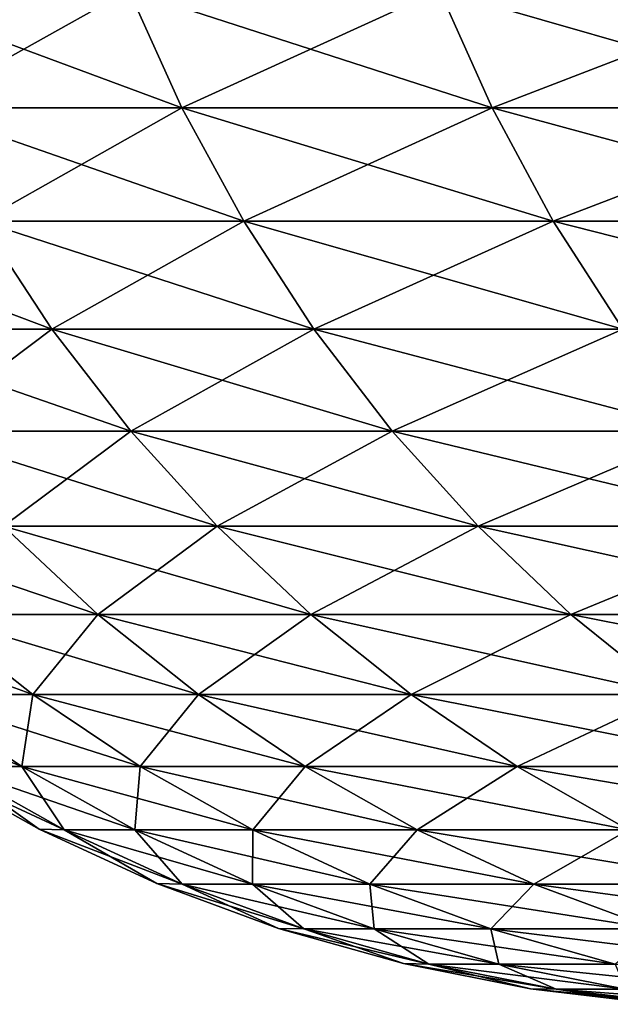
# Model space of a CAD drawing. Header units: millimetres. Extents: x -161 to 161, y -94 to 1149.
# Tile 954 of 1056: x -19.466 to -19.108, y 639.003 to 639.599. Entities that reach past the tile are written whole.
import ezdxf

# ---------------------------------------------------------------- set-up
doc = ezdxf.new("R2010")
doc.units = ezdxf.units.MM
doc.header["$LTSCALE"] = 81.481481
doc.layers.add('19', color=7, linetype='CONTINUOUS')
doc.layers.add('20', color=7, linetype='CONTINUOUS')

msp = doc.modelspace()

# ---------------------------------------------------------------- linework, layer by layer
at = {"layer": '19', "color": 7, "linetype": 'CONTINUOUS', "true_color": 0xaaaaaa}
for points in [[(-19.55932, 639.61703, -3.79331), (-19.39967, 639.61703, -4.5397), (-19.52699, 639.54566, -3.78704), (-19.55932, 639.61703, -3.79331)], [(-19.52699, 639.54566, -3.78704), (-19.39967, 639.61703, -4.5397), (-19.36761, 639.54566, -4.53219), (-19.52699, 639.54566, -3.78704)], [(-19.39967, 639.61703, -4.5397), (-19.21155, 639.61703, -5.27943), (-19.36761, 639.54566, -4.53219), (-19.39967, 639.61703, -4.5397)], [(-19.36761, 639.54566, -4.53219), (-19.21155, 639.61703, -5.27943), (-19.1798, 639.54566, -5.2707), (-19.36761, 639.54566, -4.53219)], [(-19.21155, 639.61703, -5.27943), (-18.99524, 639.61703, -6.01141), (-19.1798, 639.54566, -5.2707), (-19.21155, 639.61703, -5.27943)], [(-19.1798, 639.54566, -5.2707), (-18.99524, 639.61703, -6.01141), (-18.96384, 639.54566, -6.00147), (-19.1798, 639.54566, -5.2707)], [(-19.52699, 639.54566, -3.78704), (-19.36761, 639.54566, -4.53219), (-19.48926, 639.4771, -3.77972), (-19.52699, 639.54566, -3.78704)], [(-19.48926, 639.4771, -3.77972), (-19.36761, 639.54566, -4.53219), (-19.33018, 639.4771, -4.52344), (-19.48926, 639.4771, -3.77972)], [(-19.36761, 639.54566, -4.53219), (-19.1798, 639.54566, -5.2707), (-19.33018, 639.4771, -4.52344), (-19.36761, 639.54566, -4.53219)], [(-19.33018, 639.4771, -4.52344), (-19.1798, 639.54566, -5.2707), (-19.14274, 639.4771, -5.26052), (-19.33018, 639.4771, -4.52344)], [(-19.1798, 639.54566, -5.2707), (-18.96384, 639.54566, -6.00147), (-19.14274, 639.4771, -5.26052), (-19.1798, 639.54566, -5.2707)], [(-19.14274, 639.4771, -5.26052), (-18.96384, 639.54566, -6.00147), (-18.9272, 639.4771, -5.98988), (-19.14274, 639.4771, -5.26052)], [(-19.57654, 639.41177, -3.02378), (-19.48926, 639.4771, -3.77972), (-19.44636, 639.41177, -3.7714), (-19.57654, 639.41177, -3.02378)], [(-19.48926, 639.4771, -3.77972), (-19.33018, 639.4771, -4.52344), (-19.44636, 639.41177, -3.7714), (-19.48926, 639.4771, -3.77972)], [(-19.44636, 639.41177, -3.7714), (-19.33018, 639.4771, -4.52344), (-19.28763, 639.41177, -4.51348), (-19.44636, 639.41177, -3.7714)], [(-19.33018, 639.4771, -4.52344), (-19.14274, 639.4771, -5.26052), (-19.28763, 639.41177, -4.51348), (-19.33018, 639.4771, -4.52344)], [(-19.28763, 639.41177, -4.51348), (-19.14274, 639.4771, -5.26052), (-19.1006, 639.41177, -5.24894), (-19.28763, 639.41177, -4.51348)], [(-19.14274, 639.4771, -5.26052), (-18.9272, 639.4771, -5.98988), (-19.1006, 639.41177, -5.24894), (-19.14274, 639.4771, -5.26052)], [(-19.57654, 639.41177, -3.02378), (-19.44636, 639.41177, -3.7714), (-19.52842, 639.35007, -3.01635), (-19.57654, 639.41177, -3.02378)], [(-19.52842, 639.35007, -3.01635), (-19.44636, 639.41177, -3.7714), (-19.39855, 639.35007, -3.76213), (-19.52842, 639.35007, -3.01635)], [(-19.44636, 639.41177, -3.7714), (-19.28763, 639.41177, -4.51348), (-19.39855, 639.35007, -3.76213), (-19.44636, 639.41177, -3.7714)], [(-19.39855, 639.35007, -3.76213), (-19.28763, 639.41177, -4.51348), (-19.24022, 639.35007, -4.50238), (-19.39855, 639.35007, -3.76213)], [(-19.28763, 639.41177, -4.51348), (-19.1006, 639.41177, -5.24894), (-19.24022, 639.35007, -4.50238), (-19.28763, 639.41177, -4.51348)], [(-19.24022, 639.35007, -4.50238), (-19.1006, 639.41177, -5.24894), (-19.05365, 639.35007, -5.23603), (-19.24022, 639.35007, -4.50238)], [(-19.52842, 639.35007, -3.01635), (-19.39855, 639.35007, -3.76213), (-19.47565, 639.29239, -3.0082), (-19.52842, 639.35007, -3.01635)], [(-19.47565, 639.29239, -3.0082), (-19.39855, 639.35007, -3.76213), (-19.34614, 639.29239, -3.75196), (-19.47565, 639.29239, -3.0082)], [(-19.39855, 639.35007, -3.76213), (-19.24022, 639.35007, -4.50238), (-19.34614, 639.29239, -3.75196), (-19.39855, 639.35007, -3.76213)], [(-19.34614, 639.29239, -3.75196), (-19.24022, 639.35007, -4.50238), (-19.18823, 639.29239, -4.49022), (-19.34614, 639.29239, -3.75196)], [(-19.24022, 639.35007, -4.50238), (-19.05365, 639.35007, -5.23603), (-19.18823, 639.29239, -4.49022), (-19.24022, 639.35007, -4.50238)], [(-19.18823, 639.29239, -4.49022), (-19.05365, 639.35007, -5.23603), (-19.00216, 639.29239, -5.22189), (-19.18823, 639.29239, -4.49022)], [(-19.51921, 639.23908, -2.2534), (-19.47565, 639.29239, -3.0082), (-19.41857, 639.23908, -2.99938), (-19.51921, 639.23908, -2.2534)], [(-19.47565, 639.29239, -3.0082), (-19.34614, 639.29239, -3.75196), (-19.41857, 639.23908, -2.99938), (-19.47565, 639.29239, -3.0082)], [(-19.41857, 639.23908, -2.99938), (-19.34614, 639.29239, -3.75196), (-19.28944, 639.23908, -3.74097), (-19.41857, 639.23908, -2.99938)], [(-19.34614, 639.29239, -3.75196), (-19.18823, 639.29239, -4.49022), (-19.28944, 639.23908, -3.74097), (-19.34614, 639.29239, -3.75196)], [(-19.28944, 639.23908, -3.74097), (-19.18823, 639.29239, -4.49022), (-19.132, 639.23908, -4.47706), (-19.28944, 639.23908, -3.74097)], [(-19.18823, 639.29239, -4.49022), (-19.00216, 639.29239, -5.22189), (-19.132, 639.23908, -4.47706), (-19.18823, 639.29239, -4.49022)], [(-19.132, 639.23908, -4.47706), (-19.00216, 639.29239, -5.22189), (-18.94647, 639.23908, -5.20658), (-19.132, 639.23908, -4.47706)], [(-19.52961, 639.19047, -1.49938), (-19.51921, 639.23908, -2.2534), (-19.45785, 639.19047, -2.24631), (-19.52961, 639.19047, -1.49938)], [(-19.51921, 639.23908, -2.2534), (-19.41857, 639.23908, -2.99938), (-19.45785, 639.19047, -2.24631), (-19.51921, 639.23908, -2.2534)], [(-19.45785, 639.19047, -2.24631), (-19.41857, 639.23908, -2.99938), (-19.35753, 639.19047, -2.98995), (-19.45785, 639.19047, -2.24631)], [(-19.41857, 639.23908, -2.99938), (-19.28944, 639.23908, -3.74097), (-19.35753, 639.19047, -2.98995), (-19.41857, 639.23908, -2.99938)], [(-19.35753, 639.19047, -2.98995), (-19.28944, 639.23908, -3.74097), (-19.2288, 639.19047, -3.72921), (-19.35753, 639.19047, -2.98995)], [(-19.28944, 639.23908, -3.74097), (-19.132, 639.23908, -4.47706), (-19.2288, 639.19047, -3.72921), (-19.28944, 639.23908, -3.74097)], [(-19.2288, 639.19047, -3.72921), (-19.132, 639.23908, -4.47706), (-19.07186, 639.19047, -4.46299), (-19.2288, 639.19047, -3.72921)], [(-19.132, 639.23908, -4.47706), (-18.94647, 639.23908, -5.20658), (-19.07186, 639.19047, -4.46299), (-19.132, 639.23908, -4.47706)], [(-19.52961, 639.19047, -1.49938), (-19.45785, 639.19047, -2.24631), (-19.46441, 639.14687, -1.49437), (-19.52961, 639.19047, -1.49938)], [(-19.50737, 639.14687, -0.74773), (-19.52961, 639.19047, -1.49938), (-19.46441, 639.14687, -1.49437), (-19.50737, 639.14687, -0.74773)], [(-19.46441, 639.14687, -1.49437), (-19.45785, 639.19047, -2.24631), (-19.39289, 639.14687, -2.23881), (-19.46441, 639.14687, -1.49437)], [(-19.45785, 639.19047, -2.24631), (-19.35753, 639.19047, -2.98995), (-19.39289, 639.14687, -2.23881), (-19.45785, 639.19047, -2.24631)], [(-19.39289, 639.14687, -2.23881), (-19.35753, 639.19047, -2.98995), (-19.29291, 639.14687, -2.97997), (-19.39289, 639.14687, -2.23881)], [(-19.35753, 639.19047, -2.98995), (-19.2288, 639.19047, -3.72921), (-19.29291, 639.14687, -2.97997), (-19.35753, 639.19047, -2.98995)], [(-19.29291, 639.14687, -2.97997), (-19.2288, 639.19047, -3.72921), (-19.16461, 639.14687, -3.71676), (-19.29291, 639.14687, -2.97997)], [(-19.2288, 639.19047, -3.72921), (-19.07186, 639.19047, -4.46299), (-19.16461, 639.14687, -3.71676), (-19.2288, 639.19047, -3.72921)], [(-19.16461, 639.14687, -3.71676), (-19.07186, 639.19047, -4.46299), (-19.00818, 639.14687, -4.44809), (-19.16461, 639.14687, -3.71676)], [(-19.5225, 639.14736), (-19.50737, 639.14687, -0.74773), (-19.45399, 639.10899), (-19.5225, 639.14736)], [(-19.50737, 639.14687, -0.74773), (-19.46441, 639.14687, -1.49437), (-19.4388, 639.10853, -0.74511), (-19.50737, 639.14687, -0.74773)], [(-19.45399, 639.10899), (-19.50737, 639.14687, -0.74773), (-19.4388, 639.10853, -0.74511), (-19.45399, 639.10899)], [(-19.46441, 639.14687, -1.49437), (-19.39289, 639.14687, -2.23881), (-19.396, 639.10853, -1.48912), (-19.46441, 639.14687, -1.49437)], [(-19.4388, 639.10853, -0.74511), (-19.46441, 639.14687, -1.49437), (-19.396, 639.10853, -1.48912), (-19.4388, 639.10853, -0.74511)], [(-19.396, 639.10853, -1.48912), (-19.39289, 639.14687, -2.23881), (-19.32473, 639.10853, -2.23095), (-19.396, 639.10853, -1.48912)], [(-19.39289, 639.14687, -2.23881), (-19.29291, 639.14687, -2.97997), (-19.32473, 639.10853, -2.23095), (-19.39289, 639.14687, -2.23881)], [(-19.32473, 639.10853, -2.23095), (-19.29291, 639.14687, -2.97997), (-19.2251, 639.10853, -2.9695), (-19.32473, 639.10853, -2.23095)], [(-19.29291, 639.14687, -2.97997), (-19.16461, 639.14687, -3.71676), (-19.2251, 639.10853, -2.9695), (-19.29291, 639.14687, -2.97997)], [(-19.2251, 639.10853, -2.9695), (-19.16461, 639.14687, -3.71676), (-19.09725, 639.10853, -3.70369), (-19.2251, 639.10853, -2.9695)], [(-19.16461, 639.14687, -3.71676), (-19.00818, 639.14687, -4.44809), (-19.09725, 639.10853, -3.70369), (-19.16461, 639.14687, -3.71676)], [(-19.45399, 639.10899), (-19.4388, 639.10853, -0.74511), (-19.38268, 639.07612), (-19.45399, 639.10899)], [(-19.4388, 639.10853, -0.74511), (-19.396, 639.10853, -1.48912), (-19.36744, 639.0757, -0.74237), (-19.4388, 639.10853, -0.74511)], [(-19.38268, 639.07612), (-19.4388, 639.10853, -0.74511), (-19.36744, 639.0757, -0.74237), (-19.38268, 639.07612)], [(-19.396, 639.10853, -1.48912), (-19.32473, 639.10853, -2.23095), (-19.3248, 639.0757, -1.48365), (-19.396, 639.10853, -1.48912)], [(-19.36744, 639.0757, -0.74237), (-19.396, 639.10853, -1.48912), (-19.3248, 639.0757, -1.48365), (-19.36744, 639.0757, -0.74237)], [(-19.3248, 639.0757, -1.48365), (-19.32473, 639.10853, -2.23095), (-19.25379, 639.0757, -2.22276), (-19.3248, 639.0757, -1.48365)], [(-19.32473, 639.10853, -2.23095), (-19.2251, 639.10853, -2.9695), (-19.25379, 639.0757, -2.22276), (-19.32473, 639.10853, -2.23095)], [(-19.25379, 639.0757, -2.22276), (-19.2251, 639.10853, -2.9695), (-19.15452, 639.0757, -2.9586), (-19.25379, 639.0757, -2.22276)], [(-19.2251, 639.10853, -2.9695), (-19.09725, 639.10853, -3.70369), (-19.15452, 639.0757, -2.9586), (-19.2251, 639.10853, -2.9695)], [(-19.15452, 639.0757, -2.9586), (-19.09725, 639.10853, -3.70369), (-19.02714, 639.0757, -3.6901), (-19.15452, 639.0757, -2.9586)], [(-19.38268, 639.07612), (-19.36744, 639.0757, -0.74237), (-19.30902, 639.04894), (-19.38268, 639.07612)], [(-19.36744, 639.0757, -0.74237), (-19.3248, 639.0757, -1.48365), (-19.29373, 639.04858, -0.73955), (-19.36744, 639.0757, -0.74237)], [(-19.30902, 639.04894), (-19.36744, 639.0757, -0.74237), (-19.29373, 639.04858, -0.73955), (-19.30902, 639.04894)], [(-19.3248, 639.0757, -1.48365), (-19.25379, 639.0757, -2.22276), (-19.25124, 639.04858, -1.478), (-19.3248, 639.0757, -1.48365)], [(-19.29373, 639.04858, -0.73955), (-19.3248, 639.0757, -1.48365), (-19.25124, 639.04858, -1.478), (-19.29373, 639.04858, -0.73955)], [(-19.25379, 639.0757, -2.22276), (-19.15452, 639.0757, -2.9586), (-19.1805, 639.04858, -2.2143), (-19.25379, 639.0757, -2.22276)], [(-19.25124, 639.04858, -1.478), (-19.25379, 639.0757, -2.22276), (-19.1805, 639.04858, -2.2143), (-19.25124, 639.04858, -1.478)], [(-19.1805, 639.04858, -2.2143), (-19.15452, 639.0757, -2.9586), (-19.08161, 639.04858, -2.94734), (-19.1805, 639.04858, -2.2143)], [(-19.15452, 639.0757, -2.9586), (-19.02714, 639.0757, -3.6901), (-19.08161, 639.04858, -2.94734), (-19.15452, 639.0757, -2.9586)], [(-19.30902, 639.04894), (-19.29373, 639.04858, -0.73955), (-19.23345, 639.02763), (-19.30902, 639.04894)], [(-19.29373, 639.04858, -0.73955), (-19.25124, 639.04858, -1.478), (-19.21811, 639.02734, -0.73665), (-19.29373, 639.04858, -0.73955)], [(-19.23345, 639.02763), (-19.29373, 639.04858, -0.73955), (-19.21811, 639.02734, -0.73665), (-19.23345, 639.02763)], [(-19.25124, 639.04858, -1.478), (-19.1805, 639.04858, -2.2143), (-19.17579, 639.02734, -1.47221), (-19.25124, 639.04858, -1.478)], [(-19.21811, 639.02734, -0.73665), (-19.25124, 639.04858, -1.478), (-19.17579, 639.02734, -1.47221), (-19.21811, 639.02734, -0.73665)], [(-19.1805, 639.04858, -2.2143), (-19.08161, 639.04858, -2.94734), (-19.10533, 639.02734, -2.20562), (-19.1805, 639.04858, -2.2143)], [(-19.17579, 639.02734, -1.47221), (-19.1805, 639.04858, -2.2143), (-19.10533, 639.02734, -2.20562), (-19.17579, 639.02734, -1.47221)], [(-19.23345, 639.02763), (-19.21811, 639.02734, -0.73665), (-19.15643, 639.01231), (-19.23345, 639.02763)], [(-19.21811, 639.02734, -0.73665), (-19.17579, 639.02734, -1.47221), (-19.14106, 639.0121, -0.73369), (-19.21811, 639.02734, -0.73665)], [(-19.15643, 639.01231), (-19.21811, 639.02734, -0.73665), (-19.14106, 639.0121, -0.73369), (-19.15643, 639.01231)], [(-19.17579, 639.02734, -1.47221), (-19.10533, 639.02734, -2.20562), (-19.09891, 639.0121, -1.46631), (-19.17579, 639.02734, -1.47221)], [(-19.14106, 639.0121, -0.73369), (-19.17579, 639.02734, -1.47221), (-19.09891, 639.0121, -1.46631), (-19.14106, 639.0121, -0.73369)], [(-19.15643, 639.01231), (-19.14106, 639.0121, -0.73369), (-19.07846, 639.00308), (-19.15643, 639.01231)], [(-19.14106, 639.0121, -0.73369), (-19.09891, 639.0121, -1.46631), (-19.06305, 639.00297, -0.7307), (-19.14106, 639.0121, -0.73369)], [(-19.07846, 639.00308), (-19.14106, 639.0121, -0.73369), (-19.06305, 639.00297, -0.7307), (-19.07846, 639.00308)]]:
    msp.add_3dface(points, dxfattribs=at)
at = {"layer": '20', "color": 7, "linetype": 'CONTINUOUS', "true_color": 0xaaaaaa}
for points in [[(-19.39967, 639.61703, 4.5397), (-19.55932, 639.61703, 3.79331), (-19.36761, 639.54566, 4.53219), (-19.39967, 639.61703, 4.5397)], [(-19.36761, 639.54566, 4.53219), (-19.55932, 639.61703, 3.79331), (-19.52699, 639.54566, 3.78704), (-19.36761, 639.54566, 4.53219)], [(-19.21155, 639.61703, 5.27943), (-19.39967, 639.61703, 4.5397), (-19.1798, 639.54566, 5.2707), (-19.21155, 639.61703, 5.27943)], [(-19.1798, 639.54566, 5.2707), (-19.39967, 639.61703, 4.5397), (-19.36761, 639.54566, 4.53219), (-19.1798, 639.54566, 5.2707)], [(-18.99524, 639.61703, 6.01141), (-19.21155, 639.61703, 5.27943), (-18.96384, 639.54566, 6.00147), (-18.99524, 639.61703, 6.01141)], [(-18.96384, 639.54566, 6.00147), (-19.21155, 639.61703, 5.27943), (-19.1798, 639.54566, 5.2707), (-18.96384, 639.54566, 6.00147)], [(-19.36761, 639.54566, 4.53219), (-19.52699, 639.54566, 3.78704), (-19.33018, 639.4771, 4.52344), (-19.36761, 639.54566, 4.53219)], [(-19.33018, 639.4771, 4.52344), (-19.52699, 639.54566, 3.78704), (-19.48926, 639.4771, 3.77972), (-19.33018, 639.4771, 4.52344)], [(-19.1798, 639.54566, 5.2707), (-19.36761, 639.54566, 4.53219), (-19.14274, 639.4771, 5.26052), (-19.1798, 639.54566, 5.2707)], [(-19.14274, 639.4771, 5.26052), (-19.36761, 639.54566, 4.53219), (-19.33018, 639.4771, 4.52344), (-19.14274, 639.4771, 5.26052)], [(-18.96384, 639.54566, 6.00147), (-19.1798, 639.54566, 5.2707), (-18.9272, 639.4771, 5.98988), (-18.96384, 639.54566, 6.00147)], [(-18.9272, 639.4771, 5.98988), (-19.1798, 639.54566, 5.2707), (-19.14274, 639.4771, 5.26052), (-18.9272, 639.4771, 5.98988)], [(-19.48926, 639.4771, 3.77972), (-19.61973, 639.4771, 3.03045), (-19.44636, 639.41177, 3.7714), (-19.48926, 639.4771, 3.77972)], [(-19.44636, 639.41177, 3.7714), (-19.61973, 639.4771, 3.03045), (-19.57654, 639.41177, 3.02378), (-19.44636, 639.41177, 3.7714)], [(-19.33018, 639.4771, 4.52344), (-19.48926, 639.4771, 3.77972), (-19.28763, 639.41177, 4.51348), (-19.33018, 639.4771, 4.52344)], [(-19.28763, 639.41177, 4.51348), (-19.48926, 639.4771, 3.77972), (-19.44636, 639.41177, 3.7714), (-19.28763, 639.41177, 4.51348)], [(-19.14274, 639.4771, 5.26052), (-19.33018, 639.4771, 4.52344), (-19.1006, 639.41177, 5.24894), (-19.14274, 639.4771, 5.26052)], [(-19.1006, 639.41177, 5.24894), (-19.33018, 639.4771, 4.52344), (-19.28763, 639.41177, 4.51348), (-19.1006, 639.41177, 5.24894)], [(-18.9272, 639.4771, 5.98988), (-19.14274, 639.4771, 5.26052), (-18.88554, 639.41177, 5.97669), (-18.9272, 639.4771, 5.98988)], [(-18.88554, 639.41177, 5.97669), (-19.14274, 639.4771, 5.26052), (-19.1006, 639.41177, 5.24894), (-18.88554, 639.41177, 5.97669)], [(-19.44636, 639.41177, 3.7714), (-19.57654, 639.41177, 3.02378), (-19.39855, 639.35007, 3.76213), (-19.44636, 639.41177, 3.7714)], [(-19.39855, 639.35007, 3.76213), (-19.57654, 639.41177, 3.02378), (-19.52842, 639.35007, 3.01635), (-19.39855, 639.35007, 3.76213)], [(-19.28763, 639.41177, 4.51348), (-19.44636, 639.41177, 3.7714), (-19.24022, 639.35007, 4.50238), (-19.28763, 639.41177, 4.51348)], [(-19.24022, 639.35007, 4.50238), (-19.44636, 639.41177, 3.7714), (-19.39855, 639.35007, 3.76213), (-19.24022, 639.35007, 4.50238)], [(-19.1006, 639.41177, 5.24894), (-19.28763, 639.41177, 4.51348), (-19.05365, 639.35007, 5.23603), (-19.1006, 639.41177, 5.24894)], [(-19.05365, 639.35007, 5.23603), (-19.28763, 639.41177, 4.51348), (-19.24022, 639.35007, 4.50238), (-19.05365, 639.35007, 5.23603)], [(-19.39855, 639.35007, 3.76213), (-19.52842, 639.35007, 3.01635), (-19.34614, 639.29239, 3.75196), (-19.39855, 639.35007, 3.76213)], [(-19.34614, 639.29239, 3.75196), (-19.52842, 639.35007, 3.01635), (-19.47565, 639.29239, 3.0082), (-19.34614, 639.29239, 3.75196)], [(-19.24022, 639.35007, 4.50238), (-19.39855, 639.35007, 3.76213), (-19.18823, 639.29239, 4.49022), (-19.24022, 639.35007, 4.50238)], [(-19.18823, 639.29239, 4.49022), (-19.39855, 639.35007, 3.76213), (-19.34614, 639.29239, 3.75196), (-19.18823, 639.29239, 4.49022)], [(-19.05365, 639.35007, 5.23603), (-19.24022, 639.35007, 4.50238), (-19.00216, 639.29239, 5.22189), (-19.05365, 639.35007, 5.23603)], [(-19.00216, 639.29239, 5.22189), (-19.24022, 639.35007, 4.50238), (-19.18823, 639.29239, 4.49022), (-19.00216, 639.29239, 5.22189)], [(-19.47565, 639.29239, 3.0082), (-19.57658, 639.29239, 2.26002), (-19.41857, 639.23908, 2.99938), (-19.47565, 639.29239, 3.0082)], [(-19.41857, 639.23908, 2.99938), (-19.57658, 639.29239, 2.26002), (-19.51921, 639.23908, 2.2534), (-19.41857, 639.23908, 2.99938)], [(-19.34614, 639.29239, 3.75196), (-19.47565, 639.29239, 3.0082), (-19.28944, 639.23908, 3.74097), (-19.34614, 639.29239, 3.75196)], [(-19.28944, 639.23908, 3.74097), (-19.47565, 639.29239, 3.0082), (-19.41857, 639.23908, 2.99938), (-19.28944, 639.23908, 3.74097)], [(-19.18823, 639.29239, 4.49022), (-19.34614, 639.29239, 3.75196), (-19.132, 639.23908, 4.47706), (-19.18823, 639.29239, 4.49022)], [(-19.132, 639.23908, 4.47706), (-19.34614, 639.29239, 3.75196), (-19.28944, 639.23908, 3.74097), (-19.132, 639.23908, 4.47706)], [(-19.00216, 639.29239, 5.22189), (-19.18823, 639.29239, 4.49022), (-18.94647, 639.23908, 5.20658), (-19.00216, 639.29239, 5.22189)], [(-18.94647, 639.23908, 5.20658), (-19.18823, 639.29239, 4.49022), (-19.132, 639.23908, 4.47706), (-18.94647, 639.23908, 5.20658)], [(-19.51921, 639.23908, 2.2534), (-19.5912, 639.23908, 1.5041), (-19.45785, 639.19047, 2.24631), (-19.51921, 639.23908, 2.2534)], [(-19.45785, 639.19047, 2.24631), (-19.5912, 639.23908, 1.5041), (-19.52961, 639.19047, 1.49938), (-19.45785, 639.19047, 2.24631)], [(-19.41857, 639.23908, 2.99938), (-19.51921, 639.23908, 2.2534), (-19.35753, 639.19047, 2.98995), (-19.41857, 639.23908, 2.99938)], [(-19.35753, 639.19047, 2.98995), (-19.51921, 639.23908, 2.2534), (-19.45785, 639.19047, 2.24631), (-19.35753, 639.19047, 2.98995)], [(-19.28944, 639.23908, 3.74097), (-19.41857, 639.23908, 2.99938), (-19.2288, 639.19047, 3.72921), (-19.28944, 639.23908, 3.74097)], [(-19.2288, 639.19047, 3.72921), (-19.41857, 639.23908, 2.99938), (-19.35753, 639.19047, 2.98995), (-19.2288, 639.19047, 3.72921)], [(-19.132, 639.23908, 4.47706), (-19.28944, 639.23908, 3.74097), (-19.07186, 639.19047, 4.46299), (-19.132, 639.23908, 4.47706)], [(-19.07186, 639.19047, 4.46299), (-19.28944, 639.23908, 3.74097), (-19.2288, 639.19047, 3.72921), (-19.07186, 639.19047, 4.46299)], [(-18.94647, 639.23908, 5.20658), (-19.132, 639.23908, 4.47706), (-18.88692, 639.19047, 5.19022), (-18.94647, 639.23908, 5.20658)], [(-18.88692, 639.19047, 5.19022), (-19.132, 639.23908, 4.47706), (-19.07186, 639.19047, 4.46299), (-18.88692, 639.19047, 5.19022)], [(-19.52961, 639.19047, 1.49938), (-19.57271, 639.19047, 0.75024), (-19.46441, 639.14687, 1.49437), (-19.52961, 639.19047, 1.49938)], [(-19.46441, 639.14687, 1.49437), (-19.57271, 639.19047, 0.75024), (-19.50737, 639.14687, 0.74773), (-19.46441, 639.14687, 1.49437)], [(-19.45785, 639.19047, 2.24631), (-19.52961, 639.19047, 1.49938), (-19.39289, 639.14687, 2.23881), (-19.45785, 639.19047, 2.24631)], [(-19.39289, 639.14687, 2.23881), (-19.52961, 639.19047, 1.49938), (-19.46441, 639.14687, 1.49437), (-19.39289, 639.14687, 2.23881)], [(-19.35753, 639.19047, 2.98995), (-19.45785, 639.19047, 2.24631), (-19.29291, 639.14687, 2.97997), (-19.35753, 639.19047, 2.98995)], [(-19.29291, 639.14687, 2.97997), (-19.45785, 639.19047, 2.24631), (-19.39289, 639.14687, 2.23881), (-19.29291, 639.14687, 2.97997)], [(-19.2288, 639.19047, 3.72921), (-19.35753, 639.19047, 2.98995), (-19.16461, 639.14687, 3.71676), (-19.2288, 639.19047, 3.72921)], [(-19.16461, 639.14687, 3.71676), (-19.35753, 639.19047, 2.98995), (-19.29291, 639.14687, 2.97997), (-19.16461, 639.14687, 3.71676)], [(-19.07186, 639.19047, 4.46299), (-19.2288, 639.19047, 3.72921), (-19.00818, 639.14687, 4.44809), (-19.07186, 639.19047, 4.46299)], [(-19.00818, 639.14687, 4.44809), (-19.2288, 639.19047, 3.72921), (-19.16461, 639.14687, 3.71676), (-19.00818, 639.14687, 4.44809)], [(-19.5225, 639.14736), (-19.45399, 639.10899), (-19.4388, 639.10853, 0.74511), (-19.5225, 639.14736)], [(-19.50737, 639.14687, 0.74773), (-19.5225, 639.14736), (-19.4388, 639.10853, 0.74511), (-19.50737, 639.14687, 0.74773)], [(-19.46441, 639.14687, 1.49437), (-19.50737, 639.14687, 0.74773), (-19.396, 639.10853, 1.48912), (-19.46441, 639.14687, 1.49437)], [(-19.396, 639.10853, 1.48912), (-19.50737, 639.14687, 0.74773), (-19.4388, 639.10853, 0.74511), (-19.396, 639.10853, 1.48912)], [(-19.39289, 639.14687, 2.23881), (-19.46441, 639.14687, 1.49437), (-19.32473, 639.10853, 2.23095), (-19.39289, 639.14687, 2.23881)], [(-19.32473, 639.10853, 2.23095), (-19.46441, 639.14687, 1.49437), (-19.396, 639.10853, 1.48912), (-19.32473, 639.10853, 2.23095)], [(-19.29291, 639.14687, 2.97997), (-19.39289, 639.14687, 2.23881), (-19.2251, 639.10853, 2.9695), (-19.29291, 639.14687, 2.97997)], [(-19.2251, 639.10853, 2.9695), (-19.39289, 639.14687, 2.23881), (-19.32473, 639.10853, 2.23095), (-19.2251, 639.10853, 2.9695)], [(-19.16461, 639.14687, 3.71676), (-19.29291, 639.14687, 2.97997), (-19.09725, 639.10853, 3.70369), (-19.16461, 639.14687, 3.71676)], [(-19.09725, 639.10853, 3.70369), (-19.29291, 639.14687, 2.97997), (-19.2251, 639.10853, 2.9695), (-19.09725, 639.10853, 3.70369)], [(-19.00818, 639.14687, 4.44809), (-19.16461, 639.14687, 3.71676), (-18.94137, 639.10853, 4.43245), (-19.00818, 639.14687, 4.44809)], [(-18.94137, 639.10853, 4.43245), (-19.16461, 639.14687, 3.71676), (-19.09725, 639.10853, 3.70369), (-18.94137, 639.10853, 4.43245)], [(-19.45399, 639.10899), (-19.38268, 639.07612), (-19.36744, 639.0757, 0.74237), (-19.45399, 639.10899)], [(-19.4388, 639.10853, 0.74511), (-19.45399, 639.10899), (-19.36744, 639.0757, 0.74237), (-19.4388, 639.10853, 0.74511)], [(-19.396, 639.10853, 1.48912), (-19.4388, 639.10853, 0.74511), (-19.3248, 639.0757, 1.48365), (-19.396, 639.10853, 1.48912)], [(-19.3248, 639.0757, 1.48365), (-19.4388, 639.10853, 0.74511), (-19.36744, 639.0757, 0.74237), (-19.3248, 639.0757, 1.48365)], [(-19.32473, 639.10853, 2.23095), (-19.396, 639.10853, 1.48912), (-19.25379, 639.0757, 2.22276), (-19.32473, 639.10853, 2.23095)], [(-19.25379, 639.0757, 2.22276), (-19.396, 639.10853, 1.48912), (-19.3248, 639.0757, 1.48365), (-19.25379, 639.0757, 2.22276)], [(-19.2251, 639.10853, 2.9695), (-19.32473, 639.10853, 2.23095), (-19.15452, 639.0757, 2.9586), (-19.2251, 639.10853, 2.9695)], [(-19.15452, 639.0757, 2.9586), (-19.32473, 639.10853, 2.23095), (-19.25379, 639.0757, 2.22276), (-19.15452, 639.0757, 2.9586)], [(-19.09725, 639.10853, 3.70369), (-19.2251, 639.10853, 2.9695), (-19.02714, 639.0757, 3.6901), (-19.09725, 639.10853, 3.70369)], [(-19.02714, 639.0757, 3.6901), (-19.2251, 639.10853, 2.9695), (-19.15452, 639.0757, 2.9586), (-19.02714, 639.0757, 3.6901)], [(-19.38268, 639.07612), (-19.30902, 639.04894), (-19.29373, 639.04858, 0.73955), (-19.38268, 639.07612)], [(-19.36744, 639.0757, 0.74237), (-19.38268, 639.07612), (-19.29373, 639.04858, 0.73955), (-19.36744, 639.0757, 0.74237)], [(-19.3248, 639.0757, 1.48365), (-19.36744, 639.0757, 0.74237), (-19.25124, 639.04858, 1.478), (-19.3248, 639.0757, 1.48365)], [(-19.25124, 639.04858, 1.478), (-19.36744, 639.0757, 0.74237), (-19.29373, 639.04858, 0.73955), (-19.25124, 639.04858, 1.478)], [(-19.25379, 639.0757, 2.22276), (-19.3248, 639.0757, 1.48365), (-19.1805, 639.04858, 2.2143), (-19.25379, 639.0757, 2.22276)], [(-19.1805, 639.04858, 2.2143), (-19.3248, 639.0757, 1.48365), (-19.25124, 639.04858, 1.478), (-19.1805, 639.04858, 2.2143)], [(-19.15452, 639.0757, 2.9586), (-19.25379, 639.0757, 2.22276), (-19.08161, 639.04858, 2.94734), (-19.15452, 639.0757, 2.9586)], [(-19.08161, 639.04858, 2.94734), (-19.25379, 639.0757, 2.22276), (-19.1805, 639.04858, 2.2143), (-19.08161, 639.04858, 2.94734)], [(-19.02714, 639.0757, 3.6901), (-19.15452, 639.0757, 2.9586), (-18.95472, 639.04858, 3.67605), (-19.02714, 639.0757, 3.6901)], [(-18.95472, 639.04858, 3.67605), (-19.15452, 639.0757, 2.9586), (-19.08161, 639.04858, 2.94734), (-18.95472, 639.04858, 3.67605)], [(-19.30902, 639.04894), (-19.23345, 639.02763), (-19.21811, 639.02734, 0.73665), (-19.30902, 639.04894)], [(-19.29373, 639.04858, 0.73955), (-19.30902, 639.04894), (-19.21811, 639.02734, 0.73665), (-19.29373, 639.04858, 0.73955)], [(-19.25124, 639.04858, 1.478), (-19.29373, 639.04858, 0.73955), (-19.17579, 639.02734, 1.47221), (-19.25124, 639.04858, 1.478)], [(-19.17579, 639.02734, 1.47221), (-19.29373, 639.04858, 0.73955), (-19.21811, 639.02734, 0.73665), (-19.17579, 639.02734, 1.47221)], [(-19.1805, 639.04858, 2.2143), (-19.25124, 639.04858, 1.478), (-19.10533, 639.02734, 2.20562), (-19.1805, 639.04858, 2.2143)], [(-19.10533, 639.02734, 2.20562), (-19.25124, 639.04858, 1.478), (-19.17579, 639.02734, 1.47221), (-19.10533, 639.02734, 2.20562)], [(-19.08161, 639.04858, 2.94734), (-19.1805, 639.04858, 2.2143), (-19.00683, 639.02734, 2.93578), (-19.08161, 639.04858, 2.94734)], [(-19.00683, 639.02734, 2.93578), (-19.1805, 639.04858, 2.2143), (-19.10533, 639.02734, 2.20562), (-19.00683, 639.02734, 2.93578)], [(-19.23345, 639.02763), (-19.15643, 639.01231), (-19.14106, 639.0121, 0.73369), (-19.23345, 639.02763)], [(-19.21811, 639.02734, 0.73665), (-19.23345, 639.02763), (-19.14106, 639.0121, 0.73369), (-19.21811, 639.02734, 0.73665)], [(-19.17579, 639.02734, 1.47221), (-19.21811, 639.02734, 0.73665), (-19.09891, 639.0121, 1.46631), (-19.17579, 639.02734, 1.47221)], [(-19.09891, 639.0121, 1.46631), (-19.21811, 639.02734, 0.73665), (-19.14106, 639.0121, 0.73369), (-19.09891, 639.0121, 1.46631)], [(-19.10533, 639.02734, 2.20562), (-19.17579, 639.02734, 1.47221), (-19.02873, 639.0121, 2.19677), (-19.10533, 639.02734, 2.20562)], [(-19.02873, 639.0121, 2.19677), (-19.17579, 639.02734, 1.47221), (-19.09891, 639.0121, 1.46631), (-19.02873, 639.0121, 2.19677)], [(-19.15643, 639.01231), (-19.07846, 639.00308), (-19.06305, 639.00297, 0.7307), (-19.15643, 639.01231)], [(-19.14106, 639.0121, 0.73369), (-19.15643, 639.01231), (-19.06305, 639.00297, 0.7307), (-19.14106, 639.0121, 0.73369)], [(-19.09891, 639.0121, 1.46631), (-19.14106, 639.0121, 0.73369), (-19.02107, 639.00297, 1.46033), (-19.09891, 639.0121, 1.46631)], [(-19.02107, 639.00297, 1.46033), (-19.14106, 639.0121, 0.73369), (-19.06305, 639.00297, 0.7307), (-19.02107, 639.00297, 1.46033)]]:
    msp.add_3dface(points, dxfattribs=at)

doc.saveas('drawing.dxf')
